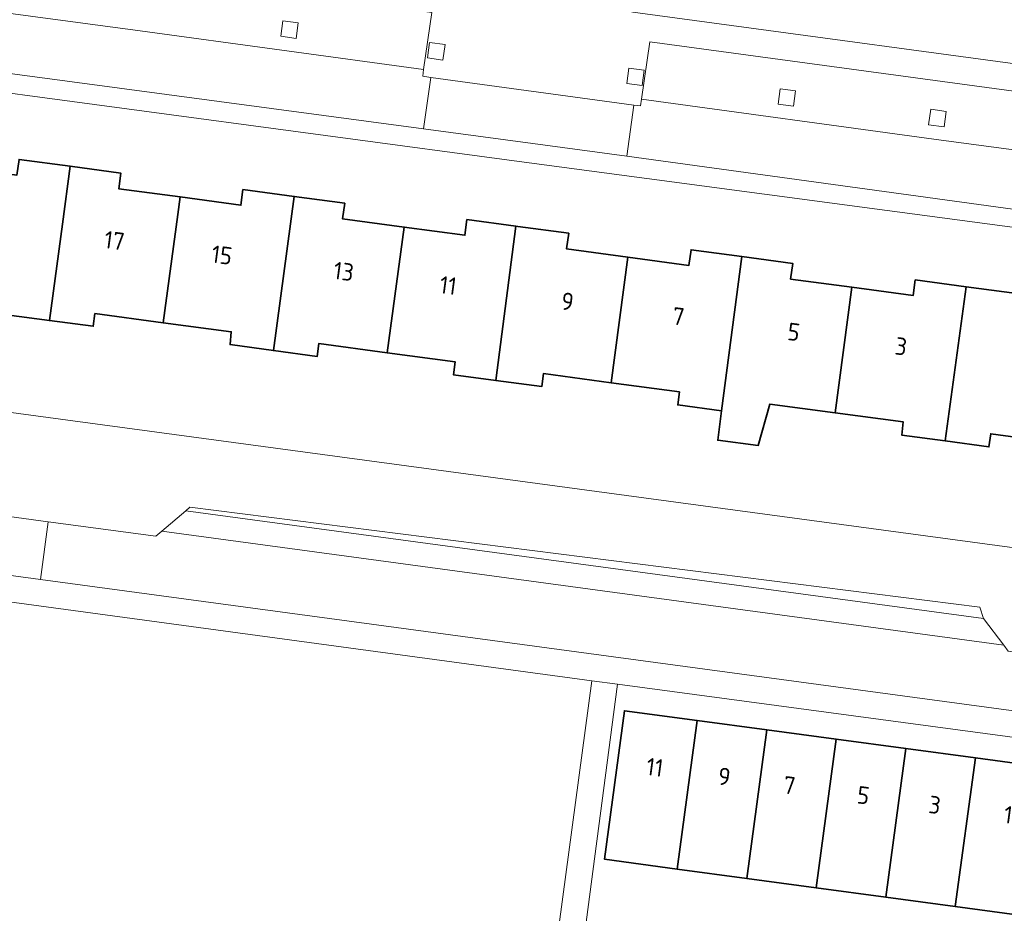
# Model space of a CAD drawing. Extents: x 150256 to 156914, y 461459 to 469481.
# Tile 570 of 656: x 154569 to 154644, y 467836 to 467905. Entities that reach past the tile are written whole.
import ezdxf
from ezdxf.enums import TextEntityAlignment as Align

# ---------------------------------------------------------------- set-up
doc = ezdxf.new("R2010")
doc.units = 0
doc.header["$LTSCALE"] = 0.75
for name, color, linetype, lineweight in [('B-RO-GR-GROENVOORZIENING-GV', 251, 'CONTINUOUS', 18), ('B-RO-OG-BEBOUWING-GV', 6, 'CONTINUOUS', 35), ('B-RO-OG-BEBOUWING-T18', 1, 'CONTINUOUS', 18), ('B-RO-OG-TERREIN_CULTUURSCHEIDING-GV', 251, 'CONTINUOUS', 18), ('B-RO-VH-VERHARDING_BETONSTRAATSTEEN-GV', 251, 'CONTINUOUS', 18), ('B-RO-VH-VERHARDING_TEGEL-GV', 251, 'CONTINUOUS', 18)]:
    doc.layers.add(name, color=color, linetype=linetype, lineweight=lineweight)
doc.styles.add('NLCS-ISO-M200-T18', font='NLCS-ISO.ttf', dxfattribs={"height": 360})

msp = doc.modelspace()

# ---------------------------------------------------------------- linework, layer by layer
at = {"layer": 'B-RO-GR-GROENVOORZIENING-GV'}
for points in [[(154588.606, 467903.316), (154589.795, 467903.154), (154589.955, 467904.345), (154588.766, 467904.504)], [(154588.606, 467903.316), (154589.795, 467903.154), (154589.955, 467904.345), (154588.766, 467904.504)], [(154599.903, 467901.646), (154601.092, 467901.484), (154601.252, 467902.675), (154600.063, 467902.834)], [(154599.903, 467901.646), (154601.092, 467901.484), (154601.252, 467902.675), (154600.063, 467902.834)], [(154615.246, 467899.682), (154616.435, 467899.52), (154616.595, 467900.711), (154615.406, 467900.87)], [(154615.246, 467899.682), (154616.435, 467899.52), (154616.595, 467900.711), (154615.406, 467900.87)], [(154626.891, 467898.091), (154628.08, 467897.929), (154628.24, 467899.12), (154627.051, 467899.279)], [(154626.891, 467898.091), (154628.08, 467897.929), (154628.24, 467899.12), (154627.051, 467899.279)], [(154638.48, 467896.505), (154639.669, 467896.343), (154639.829, 467897.534), (154638.64, 467897.693)], [(154638.48, 467896.505), (154639.669, 467896.343), (154639.829, 467897.534), (154638.64, 467897.693)]]:
    msp.add_lwpolyline(points, close=True, dxfattribs=at)
at = {"layer": 'B-RO-OG-BEBOUWING-GV'}
for points in [[(154570.802, 467881.422), (154571.8, 467888.849), (154572.399, 467893.302), (154568.455, 467893.832), (154568.298, 467892.626), (154563.762, 467893.236), (154563.842, 467893.831), (154563.535, 467893.872), (154563.162, 467891.091), (154562.174, 467891.223), (154561.76, 467887.796), (154562.699, 467887.629), (154562.08, 467883.008), (154562.387, 467882.967), (154562.465, 467883.549), (154567.554, 467882.867), (154567.481, 467881.853)], [(154570.802, 467881.422), (154571.8, 467888.849), (154572.399, 467893.302), (154568.455, 467893.832), (154568.298, 467892.626), (154563.762, 467893.236), (154563.842, 467893.831), (154563.535, 467893.872), (154563.162, 467891.091), (154562.174, 467891.223), (154561.76, 467887.796), (154562.699, 467887.629), (154562.08, 467883.008), (154562.387, 467882.967), (154562.465, 467883.549), (154567.554, 467882.867), (154567.481, 467881.853)], [(154572.399, 467893.302), (154571.8, 467888.849), (154570.802, 467881.422), (154574.172, 467880.984), (154574.303, 467881.962), (154579.561, 467881.256), (154580.676, 467889.597), (154580.855, 467890.937), (154576.128, 467891.573), (154576.285, 467892.779)], [(154572.399, 467893.302), (154571.8, 467888.849), (154570.802, 467881.422), (154574.172, 467880.984), (154574.303, 467881.962), (154579.561, 467881.256), (154580.676, 467889.597), (154580.855, 467890.937), (154576.128, 467891.573), (154576.285, 467892.779)], [(154588.047, 467879.114), (154589.645, 467890.982), (154585.698, 467891.513), (154585.539, 467890.307), (154580.855, 467890.937), (154580.676, 467889.597), (154579.561, 467881.256), (154584.801, 467880.553), (154584.702, 467879.575)], [(154588.047, 467879.114), (154589.645, 467890.982), (154585.698, 467891.513), (154585.539, 467890.307), (154580.855, 467890.937), (154580.676, 467889.597), (154579.561, 467881.256), (154584.801, 467880.553), (154584.702, 467879.575)], [(154596.791, 467878.945), (154598.113, 467888.616), (154593.368, 467889.254), (154593.527, 467890.46), (154589.645, 467890.982), (154588.047, 467879.114), (154591.399, 467878.652), (154591.533, 467879.65)], [(154596.791, 467878.945), (154598.113, 467888.616), (154593.368, 467889.254), (154593.527, 467890.46), (154589.645, 467890.982), (154588.047, 467879.114), (154591.399, 467878.652), (154591.533, 467879.65)], [(154598.113, 467888.616), (154596.791, 467878.945), (154602.037, 467878.241), (154601.904, 467877.251), (154605.165, 467876.813), (154606.709, 467888.687), (154602.943, 467889.194), (154602.784, 467887.988)], [(154598.113, 467888.616), (154596.791, 467878.945), (154602.037, 467878.241), (154601.904, 467877.251), (154605.165, 467876.813), (154606.709, 467888.687), (154602.943, 467889.194), (154602.784, 467887.988)], [(154606.709, 467888.687), (154605.165, 467876.813), (154608.693, 467876.34), (154608.826, 467877.33), (154614.049, 467876.629), (154615.33, 467886.3), (154610.613, 467886.935), (154610.772, 467888.141), (154606.858, 467888.667)], [(154606.709, 467888.687), (154605.165, 467876.813), (154608.693, 467876.34), (154608.826, 467877.33), (154614.049, 467876.629), (154615.33, 467886.3), (154610.613, 467886.935), (154610.772, 467888.141), (154606.858, 467888.667)], [(154624.104, 467886.349), (154620.189, 467886.875), (154620.03, 467885.668), (154615.33, 467886.3), (154614.049, 467876.629), (154619.292, 467875.926), (154619.169, 467874.929), (154622.543, 467874.468)], [(154624.104, 467886.349), (154620.189, 467886.875), (154620.03, 467885.668), (154615.33, 467886.3), (154614.049, 467876.629), (154619.292, 467875.926), (154619.169, 467874.929), (154622.543, 467874.468)], [(154624.104, 467886.349), (154622.543, 467874.468), (154622.245, 467872.202), (154625.357, 467871.793), (154626.263, 467874.99), (154631.275, 467874.318), (154632.577, 467883.98), (154627.859, 467884.614), (154628.018, 467885.823)], [(154624.104, 467886.349), (154622.543, 467874.468), (154622.245, 467872.202), (154625.357, 467871.793), (154626.263, 467874.99), (154631.275, 467874.318), (154632.577, 467883.98), (154627.859, 467884.614), (154628.018, 467885.823)], [(154641.362, 467884.029), (154637.448, 467884.555), (154637.286, 467883.347), (154632.577, 467883.98), (154631.275, 467874.318), (154636.528, 467873.613), (154636.411, 467872.6), (154639.761, 467872.148)], [(154641.362, 467884.029), (154637.448, 467884.555), (154637.286, 467883.347), (154632.577, 467883.98), (154631.275, 467874.318), (154636.528, 467873.613), (154636.411, 467872.6), (154639.761, 467872.148)], [(154639.761, 467872.148), (154643.13, 467871.693), (154643.267, 467872.703), (154648.38, 467872.013), (154648.3, 467871.417), (154648.602, 467871.376), (154649.264, 467876.019), (154650.255, 467875.886), (154650.717, 467879.332), (154649.73, 467879.485), (154650.075, 467882.226), (154649.767, 467882.265), (154649.692, 467881.67), (154645.126, 467882.293), (154645.278, 467883.503), (154641.362, 467884.029)], [(154639.761, 467872.148), (154643.13, 467871.693), (154643.267, 467872.703), (154648.38, 467872.013), (154648.3, 467871.417), (154648.602, 467871.376), (154649.264, 467876.019), (154650.255, 467875.886), (154650.717, 467879.332), (154649.73, 467879.485), (154650.075, 467882.226), (154649.767, 467882.265), (154649.692, 467881.67), (154645.126, 467882.293), (154645.278, 467883.503), (154641.362, 467884.029)], [(154619.13, 467839.177), (154620.671, 467850.616), (154615.064, 467851.371), (154613.531, 467839.93)], [(154619.13, 467839.177), (154620.671, 467850.616), (154615.064, 467851.371), (154613.531, 467839.93)], [(154620.671, 467850.616), (154619.13, 467839.177), (154624.481, 467838.457), (154626.023, 467849.896)], [(154620.671, 467850.616), (154619.13, 467839.177), (154624.481, 467838.457), (154626.023, 467849.896)], [(154629.834, 467837.737), (154631.376, 467849.175), (154626.023, 467849.896), (154624.481, 467838.457)], [(154629.834, 467837.737), (154631.376, 467849.175), (154626.023, 467849.896), (154624.481, 467838.457)], [(154631.376, 467849.175), (154629.834, 467837.737), (154635.185, 467837.017), (154636.727, 467848.454)], [(154631.376, 467849.175), (154629.834, 467837.737), (154635.185, 467837.017), (154636.727, 467848.454)], [(154640.537, 467836.297), (154642.079, 467847.734), (154636.727, 467848.454), (154635.185, 467837.017)], [(154640.537, 467836.297), (154642.079, 467847.734), (154636.727, 467848.454), (154635.185, 467837.017)], [(154642.079, 467847.734), (154640.537, 467836.297), (154646.217, 467835.533), (154647.752, 467846.97)], [(154642.079, 467847.734), (154640.537, 467836.297), (154646.217, 467835.533), (154647.752, 467846.97)]]:
    msp.add_lwpolyline(points, close=True, dxfattribs=at)
at = {"layer": 'B-RO-OG-TERREIN_CULTUURSCHEIDING-GV'}
for points in [[(154655.889, 467860.376), (154656.196, 467862.621), (154655.781, 467862.68), (154651.365, 467863.31), (154650.696, 467863.396), (154650.623, 467863.178), (154558.309, 467875.622)], [(154655.889, 467860.376), (154656.196, 467862.621), (154655.781, 467862.68), (154651.365, 467863.31), (154650.696, 467863.396), (154650.623, 467863.178), (154558.309, 467875.622)], [(154561.498, 467869.609), (154562.788, 467866.989), (154570.699, 467865.921)], [(154561.498, 467869.609), (154562.788, 467866.989), (154570.699, 467865.921)], [(154570.699, 467865.921), (154578.982, 467864.802), (154579.441, 467865.191), (154581.308, 467866.774), (154581.619, 467867.038), (154642.429, 467859.351), (154642.702, 467858.478), (154644.264, 467856.426), (154644.616, 467855.964), (154649.205, 467855.379)], [(154570.699, 467865.921), (154578.982, 467864.802), (154579.441, 467865.191), (154581.308, 467866.774), (154581.619, 467867.038), (154642.429, 467859.351), (154642.702, 467858.478), (154644.264, 467856.426), (154644.616, 467855.964), (154649.205, 467855.379)]]:
    msp.add_lwpolyline(points, dxfattribs=at)
at = {"layer": 'B-RO-VH-VERHARDING_BETONSTRAATSTEEN-GV'}
for points in [[(154599.606, 467900.752), (154599.538, 467900.232), (154600.172, 467900.146), (154615.79, 467898.017), (154616.309, 467897.946), (154616.381, 467898.472), (154617.016, 467902.888), (154653.003, 467898.021), (154653.314, 467900.082), (154615.72, 467905.17), (154615.701, 467905.173), (154615.612, 467905.185), (154602.406, 467906.957), (154602.403, 467906.957), (154602.39, 467906.958), (154565.883, 467911.946), (154565.572, 467909.868), (154600.238, 467905.151)], [(154599.606, 467900.752), (154599.538, 467900.232), (154600.172, 467900.146), (154615.79, 467898.017), (154616.309, 467897.946), (154616.381, 467898.472), (154617.016, 467902.888), (154653.003, 467898.021), (154653.314, 467900.082), (154615.72, 467905.17), (154615.701, 467905.173), (154615.612, 467905.185), (154602.406, 467906.957), (154602.403, 467906.957), (154602.39, 467906.958), (154565.883, 467911.946), (154565.572, 467909.868), (154600.238, 467905.151)], [(154565.572, 467909.868), (154564.91, 467905.457), (154577.772, 467903.729), (154599.606, 467900.752), (154600.238, 467905.151)], [(154565.572, 467909.868), (154564.91, 467905.457), (154577.772, 467903.729), (154599.606, 467900.752), (154600.238, 467905.151)], [(154588.606, 467903.316), (154588.766, 467904.504), (154589.955, 467904.345), (154589.795, 467903.154)], [(154588.606, 467903.316), (154588.766, 467904.504), (154589.955, 467904.345), (154589.795, 467903.154)], [(154599.903, 467901.646), (154600.063, 467902.834), (154601.252, 467902.675), (154601.092, 467901.484)], [(154599.903, 467901.646), (154600.063, 467902.834), (154601.252, 467902.675), (154601.092, 467901.484)], [(154653.003, 467898.021), (154617.016, 467902.888), (154616.381, 467898.472), (154638.896, 467895.391), (154652.335, 467893.604)], [(154653.003, 467898.021), (154617.016, 467902.888), (154616.381, 467898.472), (154638.896, 467895.391), (154652.335, 467893.604)], [(154615.246, 467899.682), (154615.406, 467900.87), (154616.595, 467900.711), (154616.435, 467899.52)], [(154615.246, 467899.682), (154615.406, 467900.87), (154616.595, 467900.711), (154616.435, 467899.52)], [(154599.603, 467896.191), (154608.003, 467895.066), (154615.243, 467894.071), (154615.79, 467898.017), (154600.172, 467900.146)], [(154599.603, 467896.191), (154608.003, 467895.066), (154615.243, 467894.071), (154615.79, 467898.017), (154600.172, 467900.146)], [(154626.891, 467898.091), (154627.051, 467899.279), (154628.24, 467899.12), (154628.08, 467897.929)], [(154626.891, 467898.091), (154627.051, 467899.279), (154628.24, 467899.12), (154628.08, 467897.929)], [(154638.48, 467896.505), (154638.64, 467897.693), (154639.829, 467897.534), (154639.669, 467896.343)], [(154638.48, 467896.505), (154638.64, 467897.693), (154639.829, 467897.534), (154639.669, 467896.343)], [(154547.433, 467869.062), (154546.865, 467864.629), (154570.114, 467861.489), (154570.699, 467865.921), (154562.788, 467866.989), (154558.505, 467867.567)], [(154547.433, 467869.062), (154546.865, 467864.629), (154570.114, 467861.489), (154570.699, 467865.921), (154562.788, 467866.989), (154558.505, 467867.567)]]:
    msp.add_lwpolyline(points, close=True, dxfattribs=at)
for points in [[(154541.059, 467890.669), (154541.923, 467892.484), (154542.883, 467893.555), (154551.661, 467900.453), (154553.061, 467901.422), (154554.687, 467901.946), (154556.394, 467901.973), (154599.603, 467896.191), (154600.172, 467900.146), (154599.538, 467900.232), (154599.606, 467900.752), (154577.772, 467903.729), (154564.91, 467905.457), (154564.824, 467905.1), (154562.439, 467905.399), (154562.145, 467905.443), (154562.113, 467905.449), (154551.547, 467907)], [(154541.059, 467890.669), (154541.923, 467892.484), (154542.883, 467893.555), (154551.661, 467900.453), (154553.061, 467901.422), (154554.687, 467901.946), (154556.394, 467901.973), (154599.603, 467896.191), (154600.172, 467900.146), (154599.538, 467900.232), (154599.606, 467900.752), (154577.772, 467903.729), (154564.91, 467905.457), (154564.824, 467905.1), (154562.439, 467905.399), (154562.145, 467905.443), (154562.113, 467905.449), (154551.547, 467907)], [(154658.664, 467880.896), (154658.861, 467881.755), (154658.812, 467883.697), (154658.172, 467885.537), (154657.007, 467887.093), (154655.425, 467888.222), (154653.572, 467888.813), (154615.243, 467894.071), (154608.003, 467895.066), (154599.603, 467896.191), (154556.394, 467901.973), (154554.687, 467901.946), (154553.061, 467901.422), (154551.661, 467900.453), (154542.883, 467893.555), (154541.923, 467892.484), (154541.059, 467890.669)], [(154658.664, 467880.896), (154658.861, 467881.755), (154658.812, 467883.697), (154658.172, 467885.537), (154657.007, 467887.093), (154655.425, 467888.222), (154653.572, 467888.813), (154615.243, 467894.071), (154608.003, 467895.066), (154599.603, 467896.191), (154556.394, 467901.973), (154554.687, 467901.946), (154553.061, 467901.422), (154551.661, 467900.453), (154542.883, 467893.555), (154541.923, 467892.484), (154541.059, 467890.669)], [(154560.582, 467899.85), (154560.676, 467899.873), (154607.718, 467893.579), (154653.404, 467887.477)], [(154560.582, 467899.85), (154560.676, 467899.873), (154607.718, 467893.579), (154653.404, 467887.477)], [(154654.29, 467892.928), (154652.306, 467893.186), (154652.335, 467893.604), (154638.896, 467895.391), (154616.381, 467898.472), (154616.309, 467897.946), (154615.79, 467898.017), (154615.243, 467894.071)], [(154654.29, 467892.928), (154652.306, 467893.186), (154652.335, 467893.604), (154638.896, 467895.391), (154616.381, 467898.472), (154616.309, 467897.946), (154615.79, 467898.017), (154615.243, 467894.071)], [(154615.243, 467894.071), (154653.572, 467888.813), (154655.425, 467888.222), (154657.007, 467887.093), (154658.172, 467885.537), (154658.812, 467883.697), (154658.861, 467881.755), (154660.965, 467897.882)], [(154615.243, 467894.071), (154653.572, 467888.813), (154655.425, 467888.222), (154657.007, 467887.093), (154658.172, 467885.537), (154658.812, 467883.697), (154658.861, 467881.755), (154660.965, 467897.882)], [(154665.562, 467853.153), (154649.205, 467855.379), (154644.616, 467855.964), (154644.264, 467856.426), (154579.441, 467865.191), (154578.982, 467864.802), (154570.699, 467865.921), (154570.114, 467861.489)], [(154665.562, 467853.153), (154649.205, 467855.379), (154644.616, 467855.964), (154644.264, 467856.426), (154579.441, 467865.191), (154578.982, 467864.802), (154570.699, 467865.921), (154570.114, 467861.489)], [(154570.114, 467861.489), (154678.678, 467846.823), (154679.301, 467851.269), (154666.314, 467853.049)], [(154570.114, 467861.489), (154678.678, 467846.823), (154679.301, 467851.269), (154666.314, 467853.049)]]:
    msp.add_lwpolyline(points, dxfattribs=at)
at = {"layer": 'B-RO-VH-VERHARDING_TEGEL-GV'}
for points in [[(154581.308, 467866.774), (154579.441, 467865.191), (154644.264, 467856.426), (154642.702, 467858.478)], [(154581.308, 467866.774), (154579.441, 467865.191), (154644.264, 467856.426), (154642.702, 467858.478)], [(154642.702, 467858.478), (154642.429, 467859.351), (154581.619, 467867.038), (154581.308, 467866.774)], [(154642.702, 467858.478), (154642.429, 467859.351), (154581.619, 467867.038), (154581.308, 467866.774)], [(154678.678, 467846.823), (154570.114, 467861.489), (154546.865, 467864.629), (154546.603, 467862.589), (154547.303, 467862.495), (154547.816, 467862.426), (154550.556, 467862.063), (154550.835, 467862.035), (154612.553, 467853.675), (154614.542, 467853.406), (154648.769, 467848.817), (154650.239, 467848.573), (154679.194, 467844.665), (154681.223, 467844.391), (154681.496, 467846.443)], [(154678.678, 467846.823), (154570.114, 467861.489), (154546.865, 467864.629), (154546.603, 467862.589), (154547.303, 467862.495), (154547.816, 467862.426), (154550.556, 467862.063), (154550.835, 467862.035), (154612.553, 467853.675), (154614.542, 467853.406), (154648.769, 467848.817), (154650.239, 467848.573), (154679.194, 467844.665), (154681.223, 467844.391), (154681.496, 467846.443)], [(154609.356, 467829.502), (154611.337, 467829.231), (154614.542, 467853.406), (154612.553, 467853.675), (154610.05, 467834.932)], [(154609.356, 467829.502), (154611.337, 467829.231), (154614.542, 467853.406), (154612.553, 467853.675), (154610.05, 467834.932)]]:
    msp.add_lwpolyline(points, close=True, dxfattribs=at)

# ---------------------------------------------------------------- texts
at = {"layer": 'B-RO-OG-BEBOUWING-T18', "style": 'NLCS-ISO-M200-T18'}
for s, rotation, p in [('17', 352.4, (154575.8, 467887.581)), ('17', 352.4, (154575.8, 467887.581)), ('15', 352.4, (154584.077, 467886.468)), ('15', 352.4, (154584.077, 467886.468)), ('13', 352.4, (154593.454, 467885.206)), ('13', 352.4, (154593.454, 467885.206)), ('11', 352.4, (154601.495, 467884.125)), ('11', 352.4, (154601.495, 467884.125)), ('9', 352.4, (154610.683, 467882.889)), ('9', 352.4, (154610.683, 467882.889)), ('7', 352.4, (154619.215, 467881.742)), ('7', 352.4, (154619.215, 467881.742)), ('5', 352.4, (154628.102, 467880.545)), ('5', 352.4, (154628.102, 467880.545)), ('3', 352.4, (154636.361, 467879.435)), ('3', 352.4, (154636.361, 467879.435)), ('11', 352.4, (154617.407, 467847.019)), ('11', 352.4, (154617.407, 467847.019)), ('9', 352.4, (154622.754, 467846.3)), ('9', 352.4, (154622.754, 467846.3)), ('7', 352.4, (154627.763, 467845.626)), ('7', 352.4, (154627.763, 467845.626)), ('5', 352.3, (154633.459, 467844.858)), ('5', 352.3, (154633.459, 467844.858)), ('3', 352.4, (154638.956, 467844.118)), ('3', 352.4, (154638.956, 467844.118)), ('1', 352.4, (154644.612, 467843.357)), ('1', 352.4, (154644.612, 467843.357))]:
    msp.add_text(s, height=1.35, rotation=rotation, dxfattribs=at).set_placement(p, align=Align.MIDDLE)

doc.saveas('drawing.dxf')
